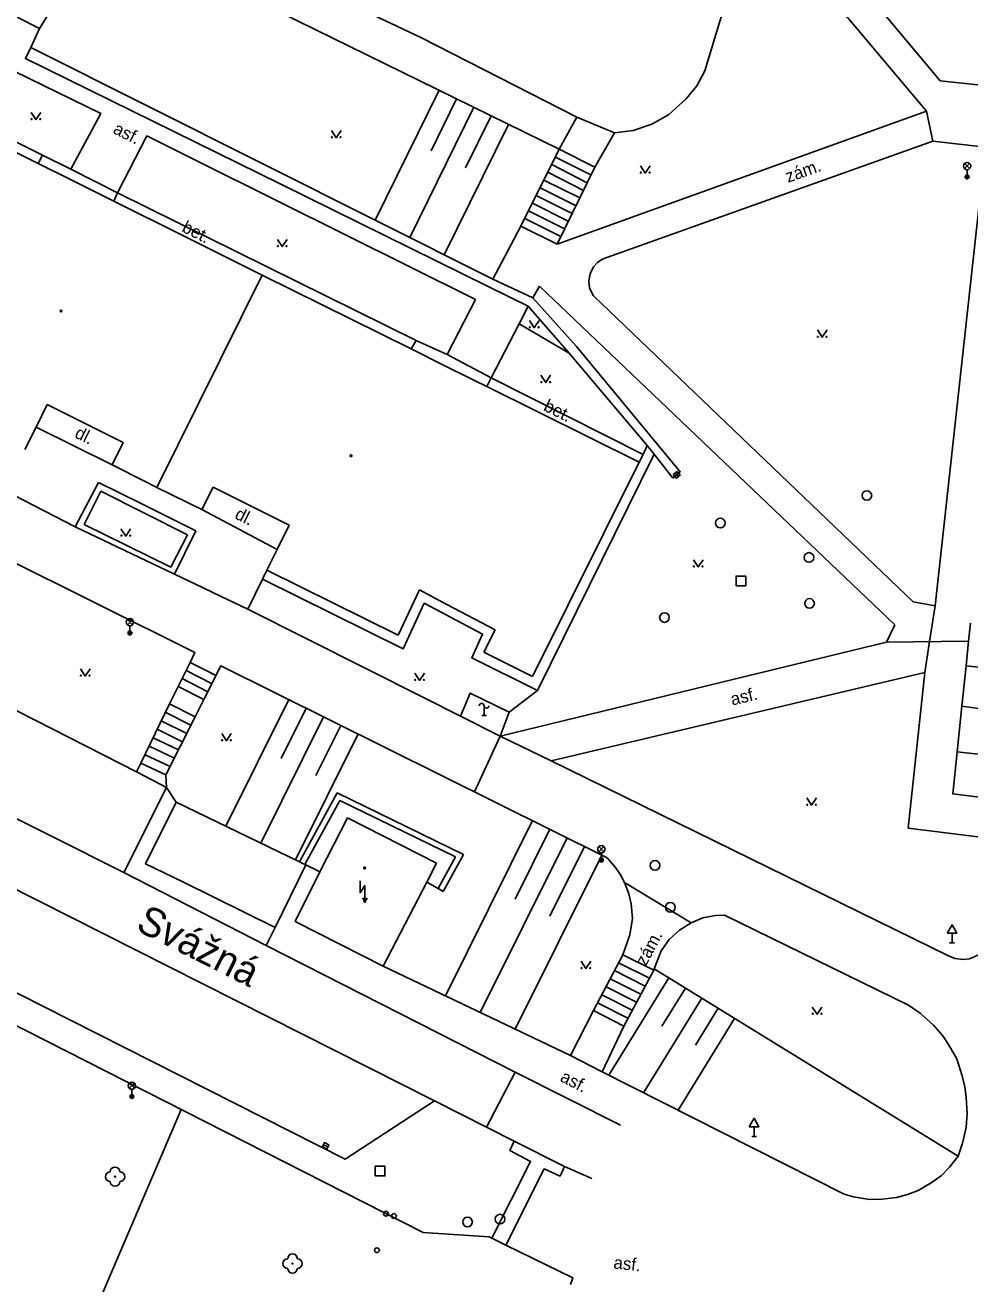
# Model space of a CAD drawing. Extents: x -602419 to -601554, y -1162937 to -1162362.
# Drawn here: x -602081.8 to -602032.9, y -1162633.1 to -1162567.9 of the extents above; entities that cross this region are included whole.
import ezdxf

# ---------------------------------------------------------------- set-up
doc = ezdxf.new("R2010")
doc.units = 0
doc.layers.add('Podklad', color=7, linetype='Continuous')

msp = doc.modelspace()

# ---------------------------------------------------------------- linework, layer by layer
at = {"layer": 'Podklad'}
for p, q in [((-602033.1425, -1162575.35), (-602032.8775, -1162575.085)), ((-602033.1425, -1162575.085), (-602032.8775, -1162575.35)), ((-602033.01, -1162575.405), (-602033.01, -1162575.78)), ((-602048.1272, -1162591.1117), (-602047.9728, -1162591.3083)), ((-602076.4925, -1162598.97), (-602076.2275, -1162598.705)), ((-602076.4925, -1162598.705), (-602076.2275, -1162598.97)), ((-602076.36, -1162599.025), (-602076.36, -1162599.4)), ((-602057.895, -1162603.67), (-602058.145, -1162603.67)), ((-602058.02, -1162603.67), (-602058.02, -1162603.17)), ((-602052.0825, -1162610.7299), (-602051.8175, -1162610.4649)), ((-602052.0825, -1162610.4649), (-602051.8175, -1162610.7299)), ((-602051.95, -1162610.7849), (-602051.95, -1162611.1599)), ((-602033.79, -1162614.941), (-602033.79, -1162615.45)), ((-602033.915, -1162615.45), (-602033.665, -1162615.45)), ((-602050.95, -1162624.89), (-602056.42, -1162622.15)), ((-602076.3925, -1162622.9799), (-602076.1275, -1162622.7149)), ((-602076.3925, -1162622.7149), (-602076.1275, -1162622.9799)), ((-602076.26, -1162623.0349), (-602076.26, -1162623.4099)), ((-602044.04, -1162624.971), (-602044.04, -1162625.48)), ((-602044.165, -1162625.48), (-602043.915, -1162625.48)), ((-602066.3423, -1162625.9051), (-602066.1177, -1162626.0149)), ((-602053.85, -1162627.04), (-602052.45, -1162627.66))]:
    msp.add_line(p, q, dxfattribs=at)
for points in [[(-602054.24, -1162579.26), (-602035.12, -1162572.38), (-602049.44, -1162555.35)], [(-602047.42, -1162555.25), (-602030.2199, -1162557.29), (-602031.64, -1162571.09), (-602034.4, -1162570.8), (-602047.42, -1162555.25)], [(-602081.05, -1162568.1), (-602074.76, -1162558.03)], [(-602074.76, -1162558.03), (-602070.39, -1162566.34), (-602054.13, -1162574.35)], [(-602096.62, -1162566.82), (-602095.06, -1162564.09), (-602077.86, -1162572.5), (-602079.42, -1162575.38)], [(-602061.26, -1162568.58), (-602069.52, -1162564.65)], [(-602080.89, -1162574.65), (-602096.62, -1162566.82)], [(-602083.31, -1162566.96), (-602081.05, -1162568.1)], [(-602045.68, -1162567.26), (-602046.59, -1162570.28)], [(-602081.05, -1162568.1), (-602081.5, -1162569.07)], [(-602081.5, -1162569.07), (-602081.77, -1162569.64), (-602072.9699, -1162573.98)], [(-602057.56, -1162581.08), (-602081.5, -1162569.07)], [(-602053.2199, -1162572.69), (-602061.26, -1162568.58)], [(-602046.59, -1162570.28), (-602047, -1162571.06), (-602047.55, -1162571.73), (-602048.4699, -1162572.56), (-602049.34, -1162573.05), (-602050.3, -1162573.37), (-602051.27, -1162573.5)], [(-602089.03, -1162571.15), (-602081.11, -1162575.08)], [(-602060.34, -1162571.29), (-602063.6599, -1162578.02)], [(-602059.45, -1162571.73), (-602060.77, -1162574.43)], [(-602058.55, -1162572.17), (-602061.87, -1162578.92)], [(-602034.78, -1162573.93), (-602035.12, -1162572.38)], [(-602081.4819, -1162572.4358), (-602081.2319, -1162572.8108), (-602080.9819, -1162572.4358)], [(-602057.65, -1162572.61), (-602058.98, -1162575.31)], [(-602053.2199, -1162572.69), (-602054.13, -1162574.35)], [(-602054.13, -1162574.35), (-602053.2199, -1162572.69)], [(-602053.22, -1162572.69), (-602051.27, -1162573.5)], [(-602077.01, -1162576.61), (-602075.48, -1162573.6599)], [(-602075.48, -1162573.6599), (-602073.1, -1162574.84)], [(-602065.93, -1162573.375), (-602065.68, -1162573.75), (-602065.43, -1162573.375)], [(-602056.75, -1162573.06), (-602060.08, -1162579.81)], [(-602051.27, -1162573.5), (-602052.29, -1162575.28), (-602054.24, -1162579.26)], [(-602052.29, -1162575.28), (-602051.27, -1162573.5)], [(-602072.9699, -1162573.98), (-602068.55, -1162576.1599)], [(-602032.05, -1162574.23), (-602034.6599, -1162597.99), (-602035.8, -1162597.79), (-602052.36, -1162581.93)], [(-602051.86, -1162580.03), (-602034.78, -1162573.93), (-602032.05, -1162574.23)], [(-602081.11, -1162575.08), (-602080.89, -1162574.65)], [(-602080.89, -1162574.65), (-602079.42, -1162575.38)], [(-602073.1, -1162574.84), (-602068.71, -1162577.03)], [(-602054.13, -1162574.35), (-602056.11, -1162578.33)], [(-602056.11, -1162578.33), (-602054.13, -1162574.35)], [(-602052.49, -1162575.68), (-602054.33, -1162574.75)], [(-602054.13, -1162574.35), (-602052.29, -1162575.28)], [(-602081.11, -1162575.08), (-602079.51, -1162575.88)], [(-602079.42, -1162575.38), (-602077.01, -1162576.61)], [(-602052.88, -1162576.48), (-602054.7199, -1162575.54)], [(-602054.52, -1162575.14), (-602052.68, -1162576.08)], [(-602054.24, -1162579.26), (-602052.29, -1162575.28)], [(-602049.93, -1162575.205), (-602049.68, -1162575.58), (-602049.43, -1162575.205)], [(-602079.51, -1162575.88), (-602077.2, -1162577.03)], [(-602068.55, -1162576.1599), (-602057.81, -1162581.46)], [(-602054.92, -1162575.94), (-602053.07, -1162576.87)], [(-602077.2, -1162577.03), (-602077.01, -1162576.61)], [(-602061.53, -1162584.26), (-602077.01, -1162576.61)], [(-602055.32, -1162576.74), (-602053.46, -1162577.67)], [(-602053.26, -1162577.27), (-602055.12, -1162576.34)], [(-602077.2, -1162577.03), (-602073.69, -1162578.78)], [(-602068.71, -1162577.03), (-602058.4699, -1162582.12), (-602059.93, -1162584.98)], [(-602055.7199, -1162577.54), (-602053.85, -1162578.46)], [(-602053.6599, -1162578.07), (-602055.52, -1162577.14)], [(-602054.04, -1162578.86), (-602055.9099, -1162577.93)], [(-602073.69, -1162578.78), (-602069.51, -1162580.86)], [(-602057.56, -1162581.08), (-602056.11, -1162578.33)], [(-602056.11, -1162578.33), (-602054.24, -1162579.26)], [(-602056.11, -1162578.33), (-602054.24, -1162579.26)], [(-602068.7199, -1162579.015), (-602068.4699, -1162579.39), (-602068.2199, -1162579.015)], [(-602051.86, -1162580.03), (-602052.13, -1162580.2), (-602052.35, -1162580.43), (-602052.53, -1162580.8), (-602052.6, -1162581.1599), (-602052.56, -1162581.52), (-602052.46, -1162581.75), (-602052.36, -1162581.93)], [(-602069.51, -1162580.86), (-602074.96, -1162591.86)], [(-602069.51, -1162580.86), (-602061.8, -1162584.69)], [(-602055.74, -1162582.48), (-602057.81, -1162581.46)], [(-602055.5, -1162582.04), (-602057.56, -1162581.08)], [(-602055.1599, -1162581.43), (-602055.5, -1162582.04)], [(-602036.76, -1162598.9699), (-602055.1599, -1162581.43)], [(-602055.5, -1162582.04), (-602053.24, -1162584.57), (-602047.86, -1162591.05), (-602048.24, -1162591.38)], [(-602056.2, -1162583.39), (-602055.74, -1162582.48)], [(-602053.62, -1162584.9), (-602055.74, -1162582.48)], [(-602057.65, -1162586.19), (-602056.2, -1162583.39)], [(-602056.2, -1162583.39), (-602053.62, -1162584.9)], [(-602055.67, -1162583.215), (-602055.42, -1162583.59), (-602055.17, -1162583.215)], [(-602040.76, -1162583.705), (-602040.51, -1162584.08), (-602040.26, -1162583.705)], [(-602061.8, -1162584.69), (-602061.53, -1162584.26)], [(-602061.8, -1162584.69), (-602060.19, -1162585.49)], [(-602061.53, -1162584.26), (-602059.93, -1162584.98)], [(-602129.79, -1162585.13), (-602076.67, -1162611.8)], [(-602059.93, -1162584.98), (-602057.65, -1162586.19)], [(-602053.62, -1162584.9), (-602049.57, -1162589.69)], [(-602060.19, -1162585.49), (-602058.56, -1162586.3)], [(-602055.08, -1162586.055), (-602054.83, -1162586.43), (-602054.58, -1162586.055)], [(-602058.56, -1162586.3), (-602057.88, -1162586.64)], [(-602057.88, -1162586.64), (-602057.65, -1162586.19)], [(-602057.88, -1162586.64), (-602049.99, -1162590.56)], [(-602057.65, -1162586.19), (-602049.79, -1162590.1599)], [(-602080.64, -1162587.57), (-602081.2199, -1162588.74)], [(-602076.71, -1162589.53), (-602080.64, -1162587.57)], [(-602081.2199, -1162588.74), (-602081.8, -1162589.9)], [(-602081.2199, -1162588.74), (-602077.28, -1162590.7)], [(-602077.28, -1162590.7), (-602076.71, -1162589.53)], [(-602049.79, -1162590.1599), (-602049.57, -1162589.69)], [(-602049.57, -1162589.69), (-602049.21, -1162590.14)], [(-602076.02, -1162606.6), (-602075.79, -1162606.15), (-602074.32, -1162603.07), (-602073.86, -1162602.17), (-602073.24, -1162600.93), (-602073, -1162600.4099), (-602093.18, -1162590.36)], [(-602049.21, -1162590.14), (-602055.25, -1162602.38), (-602058.6599, -1162600.68), (-602058.1, -1162599.46), (-602061.13, -1162597.86), (-602062.2199, -1162600.23), (-602069.5, -1162596.62)], [(-602049.99, -1162590.56), (-602055.52, -1162601.65)], [(-602049.99, -1162590.56), (-602049.79, -1162590.1599)], [(-602048.24, -1162591.38), (-602049.21, -1162590.14)], [(-602075.61, -1162591.53), (-602077.28, -1162590.7)], [(-602077.99, -1162591.6), (-602079.19, -1162593.9099)], [(-602075.78, -1162592.7), (-602077.99, -1162591.6)], [(-602074.96, -1162591.86), (-602075.61, -1162591.53)], [(-602072.63, -1162593.01), (-602074.96, -1162591.86)], [(-602072.05, -1162591.85), (-602072.63, -1162593.01)], [(-602070.95, -1162592.4), (-602072.05, -1162591.85)], [(-602082.9099, -1162591.98), (-602079.19, -1162593.9099)], [(-602078.73, -1162593.78), (-602077.86, -1162592.06), (-602073.38, -1162594.32), (-602074.25, -1162595.99), (-602078.73, -1162593.78)], [(-602068.11, -1162593.81), (-602070.95, -1162592.4)], [(-602075.78, -1162592.7), (-602072.94, -1162594.11)], [(-602072.63, -1162593.01), (-602068.74, -1162595.07)], [(-602068.74, -1162595.07), (-602068.11, -1162593.81)], [(-602079.19, -1162593.9099), (-602074.06, -1162596.36)], [(-602076.83, -1162594.005), (-602076.58, -1162594.38), (-602076.33, -1162594.005)], [(-602072.94, -1162594.11), (-602074.06, -1162596.36)], [(-602069.27, -1162596.14), (-602068.74, -1162595.07)], [(-602047.18, -1162595.605), (-602046.93, -1162595.98), (-602046.68, -1162595.605)], [(-602096.79, -1162596.01), (-602076.02, -1162606.6)], [(-602074.06, -1162596.36), (-602072.57, -1162597.0699), (-602071.64, -1162597.51), (-602070.26, -1162598.1599)], [(-602069.27, -1162596.14), (-602069.5, -1162596.62)], [(-602062.4699, -1162599.52), (-602069.27, -1162596.14)], [(-602069.5, -1162596.62), (-602070.26, -1162598.1599)], [(-602061.36, -1162597.17), (-602062.4699, -1162599.52)], [(-602060.31, -1162597.73), (-602061.36, -1162597.17)], [(-602057.45, -1162599.24), (-602060.31, -1162597.73)], [(-602070.26, -1162598.1599), (-602061.09, -1162602.78)], [(-602035.2, -1162601.44), (-602034.951, -1162599.8485), (-602034.6599, -1162597.99)], [(-602037.19, -1162599.88), (-602036.76, -1162598.9699)], [(-602032.93, -1162599.82), (-602032.83, -1162598.89)], [(-602058.03, -1162600.4), (-602057.45, -1162599.24)], [(-602107.73, -1162599.79), (-602105.17, -1162601.12), (-602109.56, -1162604.2), (-602097.25, -1162610.4), (-602080.87, -1162618.73), (-602065.2199, -1162626.65), (-602060.59, -1162623.63), (-602057.9, -1162625)], [(-602055.52, -1162601.65), (-602058.03, -1162600.4)], [(-602037.19, -1162599.88), (-602044.43, -1162601.64)], [(-602032.93, -1162599.82), (-602037.19, -1162599.88)], [(-602033.06, -1162601.11), (-602032.93, -1162599.82)], [(-602071.9051, -1162601.6073), (-602072.41, -1162601.35), (-602073.24, -1162600.93)], [(-602073.24, -1162600.93), (-602071.9, -1162601.61)], [(-602060.59, -1162623.63), (-602105.17, -1162601.12)], [(-602078.9218, -1162601.2605), (-602078.6718, -1162601.6355), (-602078.4218, -1162601.2605)], [(-602074.46, -1162607.4), (-602074.5, -1162606.75), (-602072.98, -1162603.75), (-602072.53, -1162602.85), (-602071.65, -1162601.1), (-602051.64, -1162611.05)], [(-602072.11, -1162602.03), (-602073.45, -1162601.35)], [(-602061.61, -1162601.485), (-602061.36, -1162601.86), (-602061.11, -1162601.485)], [(-602035.2, -1162601.44), (-602054.55, -1162606.02), (-602033.93, -1162616.14)], [(-602044.43, -1162601.64), (-602051.23, -1162603.3)], [(-602036.06, -1162609.51), (-602035.2, -1162601.44)], [(-602033.28, -1162603.19), (-602033.06, -1162601.11)], [(-602028.0284, -1162601.6623), (-602033.06, -1162601.11)], [(-602073.86, -1162602.17), (-602072.53, -1162602.85)], [(-602072.32, -1162602.44), (-602073.6599, -1162601.76)], [(-602068.13, -1162602.85), (-602071.39, -1162609.4099)], [(-602059.25, -1162603.71), (-602061.09, -1162602.78)], [(-602059.25, -1162603.71), (-602058.74, -1162602.51), (-602056.73, -1162603.51), (-602057.19, -1162604.75)], [(-602056.73, -1162603.51), (-602055.25, -1162602.38)], [(-602074.53, -1162603.51), (-602073.2, -1162604.18)], [(-602072.98, -1162603.75), (-602074.32, -1162603.07)], [(-602067.23, -1162603.3), (-602068.53, -1162605.9099)], [(-602051.23, -1162603.3), (-602057.19, -1162604.75)], [(-602033.28, -1162603.19), (-602033.52, -1162605.55)], [(-602033.28, -1162603.19), (-602028.2753, -1162603.882)], [(-602073.4099, -1162604.6), (-602074.74, -1162603.95)], [(-602066.34, -1162603.74), (-602069.59, -1162610.28)], [(-602065.44, -1162604.19), (-602066.74, -1162606.79)], [(-602057.19, -1162604.75), (-602059.25, -1162603.71)], [(-602073.85, -1162605.46), (-602075.1599, -1162604.83)], [(-602074.95, -1162604.39), (-602073.63, -1162605.03)], [(-602071.61, -1162604.605), (-602071.36, -1162604.98), (-602071.11, -1162604.605)], [(-602064.54, -1162604.63), (-602067.79, -1162611.15)], [(-602058.5196, -1162607.6291), (-602057.19, -1162604.75)], [(-602057.19, -1162604.75), (-602054.55, -1162606.02)], [(-602075.37, -1162605.27), (-602074.06, -1162605.89)], [(-602033.52, -1162605.55), (-602033.75, -1162607.74), (-602028.7723, -1162608.3497)], [(-602028.5223, -1162606.1031), (-602033.52, -1162605.55)], [(-602075.79, -1162606.15), (-602074.5, -1162606.75)], [(-602074.28, -1162606.32), (-602075.58, -1162605.71)], [(-602076.02, -1162606.6), (-602074.46, -1162607.4)], [(-602076.67, -1162611.8), (-602074.46, -1162607.4)], [(-602074.46, -1162607.4), (-602073.9699, -1162608.1599)], [(-602073.9699, -1162608.1599), (-602075.55, -1162611.36), (-602073.62, -1162612.29)], [(-602073.9699, -1162608.1599), (-602067.58, -1162611.25)], [(-602067.58, -1162611.25), (-602065.63, -1162607.68)], [(-602065.49, -1162608.08), (-602067.3, -1162611.39)], [(-602065.63, -1162607.68), (-602059.08, -1162610.87)], [(-602059.5, -1162611), (-602065.49, -1162608.08)], [(-602041.31, -1162607.945), (-602041.06, -1162608.32), (-602040.81, -1162607.945)], [(-602103.77, -1162608.85), (-602081.69, -1162620.03)], [(-602066.53, -1162611.78), (-602065.1, -1162608.98)], [(-602065.1, -1162608.98), (-602060.48, -1162611.33)], [(-602055.51, -1162609.12), (-602060.02, -1162618.19)], [(-602034.25, -1162609.74), (-602036.06, -1162609.51)], [(-602053.7199, -1162610.01), (-602058.2199, -1162619.05)], [(-602054.62, -1162609.57), (-602056.4099, -1162613.18)], [(-602031.67, -1162614.94), (-602031.08, -1162610.13), (-602034.25, -1162609.74)], [(-602052.83, -1162610.46), (-602054.62, -1162614.06)], [(-602073.62, -1162612.29), (-602068.84, -1162614.65), (-602067.25, -1162611.4099)], [(-602067.58, -1162611.25), (-602067.3, -1162611.39)], [(-602067.25, -1162611.4099), (-602067.3, -1162611.39)], [(-602067.25, -1162611.4099), (-602066.53, -1162611.78)], [(-602060.48, -1162611.33), (-602060.99, -1162612.31)], [(-602060.4, -1162612.64), (-602059.5, -1162611)], [(-602059.08, -1162610.87), (-602060.14, -1162612.79)], [(-602051.93, -1162610.9), (-602056.4099, -1162619.92)], [(-602051.64, -1162611.05), (-602051.2199, -1162611.54), (-602050.96, -1162611.92), (-602050.75, -1162612.32)], [(-602069.3, -1162615.59), (-602076.67, -1162611.8)], [(-602067.81, -1162614.34), (-602066.53, -1162611.78)], [(-602064.44, -1162612.23), (-602064.44, -1162612.855), (-602064.19, -1162612.48), (-602064.19, -1162613.355)], [(-602060.99, -1162612.31), (-602063.24, -1162616.65)], [(-602060.4, -1162612.64), (-602060.99, -1162612.31)], [(-602060.14, -1162612.79), (-602060.4, -1162612.64)], [(-602050.75, -1162612.32), (-602050.53, -1162612.9099), (-602050.4099, -1162613.43), (-602050.33, -1162614.18), (-602050.4699, -1162615.04), (-602050.84, -1162616.07)], [(-602050.75, -1162612.32), (-602047.3, -1162614.4099)], [(-602064.2995, -1162613.1105), (-602064.19, -1162613.355), (-602064.0805, -1162613.1105)], [(-602045.57, -1162614.02), (-602046.04, -1162614.04), (-602046.7, -1162614.1599), (-602047.3, -1162614.4099)], [(-602045.57, -1162614.02), (-602036.05, -1162618.68)], [(-602069.3, -1162615.59), (-602068.84, -1162614.65)], [(-602063.24, -1162616.65), (-602067.81, -1162614.34)], [(-602047.3, -1162614.4099), (-602047.9099, -1162614.79), (-602048.44, -1162615.28), (-602048.85, -1162615.87), (-602049.21, -1162616.8)], [(-602033.93, -1162616.14), (-602033.62, -1162616.26), (-602033.2199, -1162616.31), (-602032.88, -1162616.27), (-602032.67, -1162616.19), (-602032.39, -1162616.06), (-602032.1, -1162615.82), (-602031.85, -1162615.49), (-602031.74, -1162615.2199), (-602031.67, -1162614.94)], [(-602056.42, -1162622.15), (-602069.3, -1162615.59)], [(-602063.24, -1162616.65), (-602053.54, -1162621.29)], [(-602050.84, -1162616.07), (-602052.35, -1162618.96), (-602053.54, -1162621.29)], [(-602053, -1162616.405), (-602052.75, -1162616.78), (-602052.5, -1162616.405)], [(-602049.46, -1162617.28), (-602051.06, -1162616.48)], [(-602049.24, -1162616.87), (-602050.84, -1162616.07)], [(-602050.84, -1162616.07), (-602049.24, -1162616.87)], [(-602051.9099, -1162622.13), (-602050.79, -1162619.77), (-602049.24, -1162616.87)], [(-602048.45, -1162617.27), (-602051.56, -1162622.31)], [(-602049.9099, -1162618.11), (-602051.49, -1162617.31)], [(-602051.27, -1162616.89), (-602049.68, -1162617.7)], [(-602049.21, -1162616.8), (-602049.24, -1162616.87)], [(-602049.21, -1162616.8), (-602033.48, -1162626.5)], [(-602051.7, -1162617.7199), (-602050.13, -1162618.52)], [(-602047.6, -1162617.8), (-602048.82, -1162619.76)], [(-602052.14, -1162618.55), (-602050.57, -1162619.35)], [(-602050.35, -1162618.94), (-602051.92, -1162618.14)], [(-602046.75, -1162618.32), (-602049.77, -1162623.21)], [(-602050.79, -1162619.77), (-602052.35, -1162618.96)], [(-602045.9, -1162618.84), (-602047.07, -1162620.75)], [(-602041.03, -1162618.775), (-602040.78, -1162619.15), (-602040.53, -1162618.775)], [(-602036.05, -1162618.68), (-602035.44, -1162619.09), (-602034.75, -1162619.71), (-602034.27, -1162620.26), (-602033.98, -1162620.71), (-602033.54, -1162621.46), (-602033.28, -1162622.28), (-602033.13, -1162622.89), (-602033.06, -1162623.46), (-602033.01, -1162624.28), (-602033.06, -1162625.01), (-602033.24, -1162625.83), (-602033.48, -1162626.5)], [(-602045.05, -1162619.37), (-602047.9699, -1162624.12)], [(-602061.17, -1162630.45), (-602081.69, -1162620.03)], [(-602053.54, -1162621.29), (-602051.9099, -1162622.13)], [(-602057.9, -1162625), (-602056.42, -1162622.15)], [(-602051.9099, -1162622.13), (-602039.38, -1162628.46)], [(-602079.9602, -1162638.682), (-602073.7008, -1162624.0869)], [(-602057.9, -1162625), (-602056.4699, -1162625.7199)], [(-602057.62, -1162630.74), (-602055.61, -1162626.77), (-602056.69, -1162626.2), (-602056.4699, -1162625.7199)], [(-602056.4699, -1162625.7199), (-602053.85, -1162627.04)], [(-602053.85, -1162627.04), (-602054.09, -1162627.53), (-602054.9099, -1162627.1599), (-602056.9, -1162631.1)], [(-602033.48, -1162626.5), (-602033.92, -1162627.06), (-602034.36, -1162627.51), (-602034.87, -1162627.88), (-602035.54, -1162628.27), (-602036.09, -1162628.49), (-602036.6599, -1162628.64), (-602037.4099, -1162628.73), (-602038.06, -1162628.75), (-602038.89, -1162628.61), (-602039.38, -1162628.46)], [(-602057.62, -1162630.74), (-602057.76, -1162630.67), (-602061.17, -1162630.45)], [(-602056.9, -1162631.1), (-602057.62, -1162630.74)], [(-602053.55, -1162633.14), (-602053.43, -1162632.8), (-602056.9, -1162631.1)]]:
    msp.add_lwpolyline(points, dxfattribs=at)
for points in [[(-602048.2255, -1162591.1889), (-602048.0711, -1162591.3855), (-602047.8745, -1162591.2311), (-602048.0289, -1162591.0345)], [(-602044.9699, -1162596.95), (-602044.4699, -1162596.95), (-602044.4699, -1162596.45), (-602044.9699, -1162596.45)], [(-602034.04, -1162614.941), (-602033.54, -1162614.941), (-602033.79, -1162614.508)], [(-602044.29, -1162624.971), (-602043.79, -1162624.971), (-602044.04, -1162624.538)], [(-602066.3972, -1162626.0174), (-602066.1726, -1162626.1272), (-602066.0628, -1162625.9026), (-602066.2874, -1162625.7928)], [(-602063.6599, -1162627.52), (-602063.1599, -1162627.52), (-602063.1599, -1162627.02), (-602063.6599, -1162627.02)]]:
    msp.add_lwpolyline(points, close=True, dxfattribs=at)
for centre, radius in [((-602081.457, -1162572.7857), 0.025), ((-602081.0073, -1162572.7857), 0.025), ((-602065.9051, -1162573.7249), 0.025), ((-602065.4554, -1162573.7249), 0.025), ((-602049.9051, -1162575.5549), 0.025), ((-602049.4554, -1162575.5549), 0.025), ((-602033.01, -1162575.2175), 0.1875), ((-602033.01, -1162575.78), 0.1), ((-602033.01, -1162575.78), 0.0723), ((-602033.01, -1162575.78), 0.0438), ((-602068.695, -1162579.3649), 0.025), ((-602068.2453, -1162579.3649), 0.025), ((-602079.9253, -1162582.7216), 0.045), ((-602079.9253, -1162582.7216), 0.0199), ((-602055.6451, -1162583.5649), 0.025), ((-602055.1954, -1162583.5649), 0.025), ((-602040.7351, -1162584.0549), 0.025), ((-602040.2854, -1162584.0549), 0.025), ((-602055.0551, -1162586.4049), 0.025), ((-602054.6054, -1162586.4049), 0.025), ((-602064.9099, -1162590.2199), 0.045), ((-602064.9099, -1162590.2199), 0.0199), ((-602038.2, -1162592.28), 0.25), ((-602045.79, -1162593.71), 0.25), ((-602076.8051, -1162594.3549), 0.025), ((-602076.3554, -1162594.3549), 0.025), ((-602041.2, -1162595.49), 0.25), ((-602047.1551, -1162595.9549), 0.025), ((-602046.7054, -1162595.9549), 0.025), ((-602041.17, -1162597.87), 0.25), ((-602048.68, -1162598.6), 0.25), ((-602076.36, -1162598.8375), 0.1875), ((-602076.36, -1162599.4), 0.1), ((-602076.36, -1162599.4), 0.0723), ((-602076.36, -1162599.4), 0.0438), ((-602078.8969, -1162601.6104), 0.025), ((-602078.4472, -1162601.6104), 0.025), ((-602061.5851, -1162601.8349), 0.025), ((-602061.1354, -1162601.8349), 0.025), ((-602071.5851, -1162604.9549), 0.025), ((-602071.1354, -1162604.9549), 0.025), ((-602041.2851, -1162608.2949), 0.025), ((-602040.8354, -1162608.2949), 0.025), ((-602051.95, -1162610.5974), 0.1875), ((-602051.95, -1162611.1599), 0.1), ((-602051.95, -1162611.1599), 0.0723), ((-602051.95, -1162611.1599), 0.0438), ((-602049.17, -1162611.44), 0.25), ((-602064.21, -1162611.57), 0.045), ((-602064.21, -1162611.57), 0.0199), ((-602048.38, -1162613.61), 0.25), ((-602052.9751, -1162616.7549), 0.025), ((-602052.5254, -1162616.7549), 0.025), ((-602041.0051, -1162619.1249), 0.025), ((-602040.5554, -1162619.1249), 0.025), ((-602076.26, -1162622.8474), 0.1875), ((-602076.26, -1162623.4099), 0.1), ((-602076.26, -1162623.4099), 0.0723), ((-602076.26, -1162623.4099), 0.0438), ((-602077.13, -1162627.56), 0.025), ((-602063.1, -1162629.48), 0.125), ((-602062.69, -1162629.6), 0.125), ((-602058.88, -1162629.9099), 0.25), ((-602057.2, -1162629.76), 0.25), ((-602063.57, -1162631.37), 0.125), ((-602067.94, -1162632.06), 0.025)]:
    msp.add_circle(centre, radius, dxfattribs=at)
for centre, radius, start, end in [((-602058.145, -1162603.17), 0.125, 0, 180), ((-602057.895, -1162603.17), 0.125, 180, 0), ((-602077.13, -1162627.31), 0.25, 0, 180), ((-602077.38, -1162627.56), 0.25, 90, 270), ((-602076.88, -1162627.56), 0.25, 270, 90), ((-602077.13, -1162627.81), 0.25, 180, 0), ((-602067.94, -1162631.81), 0.25, 0, 180), ((-602068.19, -1162632.06), 0.25, 90, 270), ((-602067.94, -1162632.31), 0.25, 180, 0), ((-602067.69, -1162632.06), 0.25, 270, 90)]:
    msp.add_arc(centre, radius, start, end, dxfattribs=at)

# ---------------------------------------------------------------- texts
for s, height, rotation, p in [('asf.', 0.65, 333.57, (-602077.2839, -1162573.4929)), (' zám.', 0.65, 19.65, (-602042.51, -1162576.17)), ('bet.', 0.65, 333.57, (-602073.7199, -1162578.59)), ('bet.', 0.65, 333.57, (-602054.99, -1162587.85)), ('dl.', 0.65, 333.82, (-602079.27, -1162589.25)), ('dl.', 0.65, 333.82, (-602070.98, -1162593.45)), ('asf.', 0.65, 13.32, (-602045.17, -1162603.1599)), ('Svážná', 1.5, 333.27, (-602076.1222, -1162614.7582)), (' zám.', 0.65, 61.88, (-602049.76, -1162616.9)), ('asf.', 0.65, 333.01, (-602054.13, -1162622.59)), ('asf.', 0.65, 353.64, (-602051.3425, -1162632.3133))]:
    msp.add_text(s, height=height, rotation=rotation, dxfattribs=at).set_placement(p)

doc.saveas('drawing.dxf')
